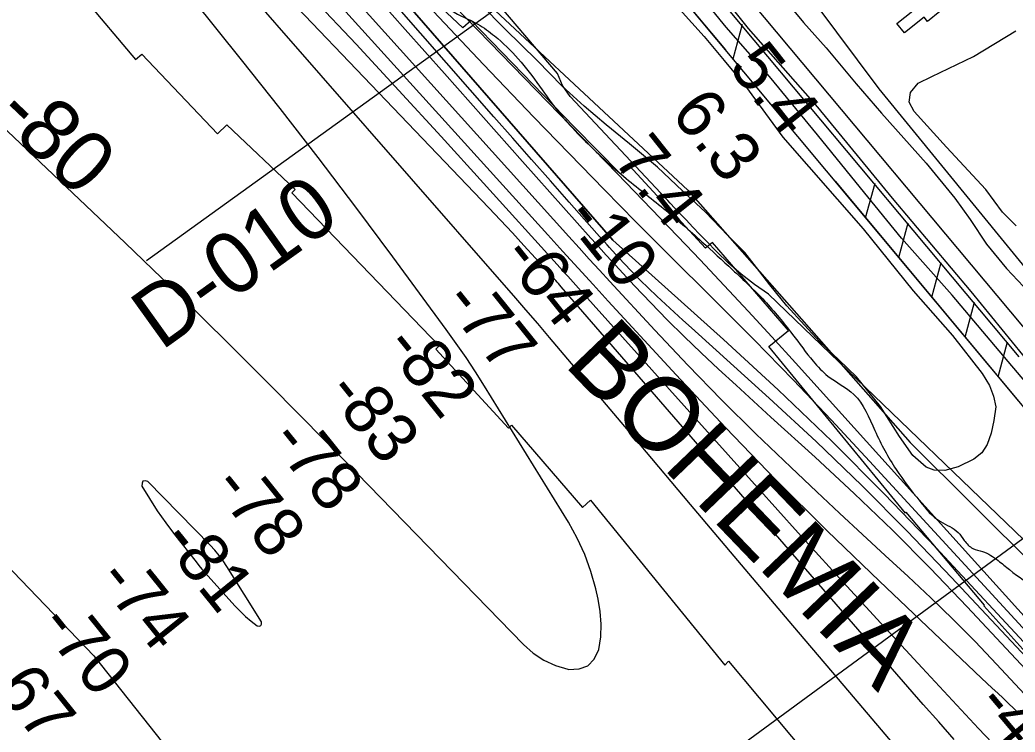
# Model space of a CAD drawing. Extents: x 3767014 to 3805179, y 361544 to 387384.
# Drawn here: x 3780033 to 3781380, y 383829 to 384792 of the extents above; entities that cross this region are included whole.
import ezdxf

# ---------------------------------------------------------------- set-up
doc = ezdxf.new("R2010")
doc.units = 0
for name, color, linetype in [('V-BLDG-OTLN', 7, 'Continuous'), ('V-FLOD-BASE', 7, 'Continuous'), ('V-LEVE-TOET', 7, 'Continuous'), ('V-RIVR-EDGE', 7, 'Continuous'), ('V-RIVR-RANG', 7, 'Continuous'), ('V-RIVR-RANG-IDEN', 7, 'Continuous'), ('V-ROAD-CNTR', 7, 'Continuous'), ('V-RRAP-FSHR', 7, 'Continuous'), ('V-RRAP-RVMT', 7, 'Continuous'), ('V-RRAP-RVMT-IDEN', 7, 'Continuous'), ('V-SITE-VEGE', 7, 'Continuous'), ('V-SURV-LINE', 7, 'Continuous'), ('V-TOPO-DPTH', 7, 'Continuous'), ('V-TOPO-MAJR', 7, 'Continuous'), ('V-TOPO-MINR', 7, 'Continuous'), ('V-TOPO-MINR-IDEN', 7, 'Continuous'), ('V-TOPO-WATR', 7, 'Continuous')]:
    doc.layers.add(name, color=color, linetype=linetype)

msp = doc.modelspace()

# ---------------------------------------------------------------- linework, layer by layer
at = {"layer": 'V-BLDG-OTLN'}
msp.add_lwpolyline([(3781219.95, 384787.578), (3781263.577, 384822.179), (3781278.296, 384803.62), (3781261.359, 384790.187), (3781256.921, 384795.782), (3781230.235, 384774.614)], close=True, dxfattribs=at)
at = {"layer": 'V-FLOD-BASE'}
msp.add_lwpolyline([(3781448.853, 384268.854), (3781390.747, 384339.041), (3781320.867, 384424.912), (3781214.357, 384550.96), (3781113.352, 384674.309), (3781019.326, 384780.567), (3780942.518, 384876.67), (3780822.183, 385017.699), (3780721.893, 385136.938), (3780642.326, 385235.076), (3780604.548, 385279.417)], dxfattribs=at)
at = {"layer": 'V-LEVE-TOET'}
for points in [[(3781426.261, 384264.576), (3781370.931, 384329.983), (3781294.854, 384419.921), (3781226.412, 384496.889), (3781171.06, 384565.04), (3781112.944, 384636.597), (3781047.916, 384715.646), (3780989.147, 384782.4), (3780882.601, 384913.249), (3780777.492, 385035.193), (3780706.246, 385120.367), (3780636.362, 385206.922), (3780576.063, 385279.021)], [(3780777.705, 385192.197), (3780861.39, 385093.403), (3780907.071, 385034.779), (3780928.526, 385007.514), (3780947.908, 384982.289), (3780970.764, 384950.92), (3781003.315, 384906.597), (3781029.644, 384869.084), (3781060.792, 384828.863), (3781093.996, 384788.659), (3781124.415, 384754.605), (3781165.225, 384705.543), (3781199.112, 384666.029), (3781259.941, 384598.603), (3781298.685, 384550.896), (3781319.464, 384522.255), (3781341.65, 384488.826), (3781368.631, 384456.115), (3781391.435, 384431.603), (3781406.668, 384416.107)]]:
    msp.add_lwpolyline(points, dxfattribs=at)
at = {"layer": 'V-RIVR-EDGE'}
msp.add_spline([(3780209.94, 385273.935), (3780227.975, 385251.376), (3780261.329, 385208.339), (3780305.066, 385158.945), (3780387.618, 385080.97), (3780424.143, 385040.637), (3780454.795, 385002.128), (3780469.642, 384972.249), (3780472.746, 384947.372), (3780491.683, 384925.622), (3780530.021, 384887.094), (3780578.729, 384836.331), (3780616.633, 384805.039), (3780653.211, 384786.41), (3780675.78, 384770.528), (3780707.807, 384739.702), (3780764.594, 384664.956), (3780791.65, 384635.046), (3780850.296, 384580.642), (3780904.447, 384537.101), (3780956.335, 384492.209), (3780997.839, 384454.125), (3781041.142, 384411.967), (3781079.011, 384366.658), (3781106.956, 384330.416), (3781126.801, 384310.472), (3781162.008, 384285.516), (3781190.373, 384236.613), (3781219.181, 384184.091), (3781251.178, 384141.057), (3781279.144, 384113.406), (3781303.072, 384098.878), (3781311.184, 384088.006), (3781322.914, 384077.125), (3781336.016, 384073.023), (3781357.237, 384060.762), (3781372.58, 384048.516), (3781410.943, 384019.935), (3781466.896, 383973.677), (3781512.46, 383931.513), (3781551.254, 383894.34), (3781666.715, 383776.493), (3781728.037, 383707.162), (3781771.309, 383652.343), (3781825.388, 383579.412), (3781861.433, 383527.777), (3781899.318, 383488.797), (3781925.014, 383457.535), (3781965.111, 383399.107), (3781990.337, 383360.611), (3782030.904, 383308.965), (3782072.388, 383262.742), (3782116.589, 383217.869), (3782154.469, 383177.081), (3782195.492, 383127.242), (3782234.716, 383081.025), (3782268.972, 383037.533), (3782332.105, 382969.101), (3782383.96, 382911.096), (3782421.846, 382872.569), (3782502.571, 382786.911), (3782550.833, 382738.863), (3782580.126, 382699.453), (3782616.195, 382657.313), (3782640.103, 382634.646), (3782690.163, 382582.072), (3782731.194, 382535.398), (3782768.156, 382489.186)], degree=3, dxfattribs=at)
at = {"layer": 'V-RIVR-RANG'}
for p, q in [((3780885.949, 384957.638), (3780204.545, 384466.426)), ((3781526.027, 384189.399), (3780896.104, 383727.709))]:
    msp.add_line(p, q, dxfattribs=at)
at = {"layer": 'V-ROAD-CNTR'}
msp.add_lwpolyline([(3780762.579, 385278.907), (3781195.701, 384699.126), (3781755.28, 384014.74), (3782188.001, 383478.579), (3782539.826, 383050.781), (3782828.212, 382697.513), (3783095.714, 382382.173), (3783321.55, 382100.951)], dxfattribs=at)
at = {"layer": 'V-RRAP-FSHR'}
for p, q in [((3780998.414, 384739.381), (3781011.181, 384786.513)), ((3781177.808, 384524.397), (3781190.575, 384571.529)), ((3781222.656, 384470.651), (3781235.423, 384517.783)), ((3781267.504, 384416.905), (3781280.272, 384464.038)), ((3781312.353, 384363.16), (3781325.12, 384410.292)), ((3781357.201, 384309.414), (3781369.969, 384356.546))]:
    msp.add_line(p, q, dxfattribs=at)
for points in [[(3780239.88, 385274.351), (3780583.354, 384892.355), (3780937.152, 384562.034), (3781238.124, 384220.593), (3781409.445, 384049.874), (3781622.441, 383858.937), (3782445.67, 382882.18), (3782831.269, 382475.365), (3783284.713, 381935.418), (3783463.342, 381735.439), (3783720.98, 381518.794), (3784267.173, 380992.177), (3784655.347, 380632.214), (3785098.485, 380305.579)], [(3780555.603, 385279.673), (3780900.735, 384856.438), (3781421.272, 384232.632), (3781966.269, 383596.27), (3782393.862, 383052.975), (3782962.614, 382354.175), (3783134.351, 382141.672), (3783366.991, 381837.712), (3783432.311, 381764.017), (3783758.774, 381498.579), (3784321.004, 381049.4), (3784678.35, 380772.392), (3784762.572, 380738.622)], [(3780556.423, 385278.667), (3780900.735, 384856.438), (3780988.191, 384751.631)], [(3781136.525, 384573.87), (3781421.272, 384232.632), (3781555.876, 384075.463)]]:
    msp.add_lwpolyline(points, dxfattribs=at)
at = {"layer": 'V-RRAP-RVMT'}
for p, q in [((3780632.753, 384781.471), (3780542.338, 384867.093)), ((3780098.992, 384846.406), (3780189.681, 384738.894)), ((3780643.897, 384791.348), (3780632.753, 384781.471)), ((3780783.977, 384647.269), (3780643.897, 384791.348)), ((3780189.681, 384738.894), (3780198.261, 384746.018)), ((3780198.261, 384746.018), (3780300.736, 384638.206)), ((3780300.736, 384638.206), (3780313.364, 384650.261)), ((3780313.364, 384650.261), (3780406.106, 384562.641)), ((3780845.939, 384584.046), (3780783.977, 384647.269)), ((3780858.045, 384595.218), (3780845.939, 384584.046)), ((3780961.142, 384483.269), (3780858.045, 384595.218)), ((3780406.106, 384562.641), (3780401.322, 384558.176)), ((3780401.322, 384558.176), (3780600.793, 384351.377)), ((3780970.676, 384490.917), (3780961.142, 384483.269)), ((3781073.524, 384371.971), (3780970.676, 384490.917)), ((3781046.735, 384350.336), (3781073.524, 384371.971)), ((3780600.793, 384351.377), (3780596.411, 384346.962)), ((3780596.411, 384346.962), (3780694.424, 384239.745)), ((3781231.643, 384125.064), (3781046.735, 384350.336)), ((3780694.424, 384239.745), (3780698.861, 384243.785)), ((3780698.861, 384243.785), (3780794.816, 384132.653)), ((3780794.816, 384132.653), (3780805.591, 384142.378)), ((3780805.591, 384142.378), (3780987.364, 383919.442)), ((3781232.89, 384126.248), (3781231.643, 384125.064)), ((3781338.924, 384000.277), (3781232.89, 384126.248)), ((3781337.83, 383999.319), (3781338.924, 384000.277)), ((3781412.126, 383916.825), (3781337.83, 383999.319)), ((3780987.364, 383919.442), (3780992.435, 383924.652)), ((3780992.435, 383924.652), (3781098.55, 383797.734))]:
    msp.add_line(p, q, dxfattribs=at)
at = {"layer": 'V-SITE-VEGE'}
for p, q in [((3780689.84, 384779.507), (3780656.678, 384813.542)), ((3780926.169, 384806.618), (3780959.348, 384769.842)), ((3780733.341, 384737.322), (3780689.84, 384779.507)), ((3781323.962, 384742.643), (3781381.185, 384777.278)), ((3780959.348, 384769.842), (3780986.329, 384737.131)), ((3780767.193, 384702.606), (3780733.341, 384737.322)), ((3780986.329, 384737.131), (3781015.379, 384702.381)), ((3781267.365, 384715.539), (3781323.962, 384742.643)), ((3781248.958, 384706.508), (3781267.365, 384715.539)), ((3780796.874, 384675.401), (3780767.193, 384702.606)), ((3781015.379, 384702.381), (3781065.934, 384633.509)), ((3781238.786, 384694.115), (3781248.958, 384706.508)), ((3781236.832, 384681.1), (3781238.786, 384694.115)), ((3780826.54, 384650.253), (3780796.874, 384675.401)), ((3781243.766, 384668.151), (3781236.832, 384681.1)), ((3781287.233, 384619.885), (3781243.766, 384668.151)), ((3780858.267, 384624.434), (3780826.54, 384650.253)), ((3781065.934, 384633.509), (3781174.489, 384509.531)), ((3780896.206, 384593.177), (3780858.267, 384624.434)), ((3781340.344, 384562.799), (3781287.233, 384619.885)), ((3780930.035, 384561.204), (3780896.206, 384593.177)), ((3780961.103, 384531.952), (3780930.035, 384561.204)), ((3781363.152, 384532.176), (3781340.344, 384562.799)), ((3780991.5, 384500.639), (3780961.103, 384531.952)), ((3781381.761, 384513.838), (3781363.152, 384532.176)), ((3781174.489, 384509.531), (3781242.294, 384425.702)), ((3781014.294, 384477.496), (3780991.5, 384500.639)), ((3781030.215, 384457.047), (3781014.294, 384477.496)), ((3781048.211, 384433.87), (3781030.215, 384457.047)), ((3781071.046, 384405.243), (3781048.211, 384433.87)), ((3781242.294, 384425.702), (3781295.532, 384365.077)), ((3781095.233, 384379.368), (3781071.046, 384405.243)), ((3781115.969, 384356.898), (3781095.233, 384379.368)), ((3781295.532, 384365.077), (3781335.672, 384313.953)), ((3781141.516, 384332.404), (3781115.969, 384356.898)), ((3781165.68, 384309.273), (3781141.516, 384332.404)), ((3781198.2, 384269.065), (3781165.68, 384309.273)), ((3781335.672, 384313.953), (3781345.392, 384297.573)), ((3781345.392, 384297.573), (3781350.985, 384283.217)), ((3781350.985, 384283.217), (3781353.832, 384268.84)), ((3781223.864, 384228.801), (3781198.2, 384269.065)), ((3781353.832, 384268.84), (3781351.227, 384250.309)), ((3781351.227, 384250.309), (3781347.925, 384233.145)), ((3781241.88, 384202.882), (3781223.864, 384228.801)), ((3781347.925, 384233.145), (3781342.552, 384218.023)), ((3781342.552, 384218.023), (3781335.097, 384206.312)), ((3781259.821, 384187.245), (3781241.88, 384202.882)), ((3781324.187, 384198.006), (3781303.013, 384187.565)), ((3781335.097, 384206.312), (3781324.187, 384198.006)), ((3781270.82, 384183.213), (3781259.821, 384187.245)), ((3781303.013, 384187.565), (3781285.224, 384182.633)), ((3781285.224, 384182.633), (3781270.82, 384183.213))]:
    msp.add_line(p, q, dxfattribs=at)
at = {"layer": 'V-SURV-LINE'}
for points in [[(3781385.652, 384336.487), (3780596.806, 385279.309)], [(3780635.472, 385279.846), (3781408.661, 384355.738)]]:
    msp.add_lwpolyline(points, dxfattribs=at)
at = {"layer": 'V-TOPO-DPTH'}
for points in [[(3780154.772, 385273.169), (3780252.641, 385162.763), (3780273.381, 385139.307), (3780294.082, 385115.816), (3780314.723, 385092.274), (3780335.325, 385068.697), (3780835.93, 384494.35), (3780985.627, 384359.838), (3781059.55, 384291.638), (3781132.239, 384222.181), (3781203.08, 384150.839), (3781272.688, 384078.241), (3781409.609, 383931.63)], [(3780154.772, 385273.169), (3780252.641, 385162.763), (3780273.381, 385139.307), (3780294.082, 385115.816), (3780314.723, 385092.274), (3780335.325, 385068.697), (3780835.93, 384494.35), (3780985.627, 384359.838), (3781059.55, 384291.638), (3781132.239, 384222.181), (3781203.08, 384150.839), (3781272.688, 384078.241), (3781409.609, 383931.63)], [(3781479.71, 383888.54), (3781083.096, 384328.303), (3781051.137, 384363.435), (3781018.979, 384398.381), (3780986.522, 384433.05), (3780953.865, 384467.534), (3780934.542, 384487.763), (3780911.37, 384511.967), (3780888.161, 384536.136), (3780864.896, 384560.251), (3780841.594, 384584.33), (3780465.136, 384972.461), (3780439.803, 384998.875), (3780414.671, 385025.477), (3780389.84, 385052.361), (3780365.21, 385079.431), (3780322.224, 385127.215), (3780319.242, 385130.539), (3780316.266, 385133.867), (3780313.298, 385137.204), (3780310.336, 385140.546), (3780192.615, 385273.694)], [(3780381.76, 384936.797), (3780776.313, 384499.196), (3780790.103, 384483.958), (3780803.931, 384468.755), (3780817.816, 384453.603), (3780831.738, 384438.486), (3780892.607, 384372.636), (3780937.473, 384325.097), (3780982.981, 384278.193), (3781029.452, 384232.243), (3781076.564, 384186.928), (3781111.924, 384153.616), (3781142.631, 384124.822), (3781173.427, 384096.125), (3781204.357, 384067.571), (3781235.376, 384039.114), (3781266.11, 384010.372), (3781296.373, 383981.155), (3781325.933, 383951.226), (3781355.023, 383920.822), (3781405.596, 383866.688)], [(3780381.76, 384936.797), (3780776.313, 384499.196), (3780790.103, 384483.958), (3780803.931, 384468.755), (3780817.816, 384453.603), (3780831.738, 384438.486), (3780892.607, 384372.636), (3780937.473, 384325.097), (3780982.981, 384278.193), (3781029.452, 384232.243), (3781076.564, 384186.928), (3781111.924, 384153.616), (3781142.631, 384124.822), (3781173.427, 384096.125), (3781204.357, 384067.571), (3781235.376, 384039.114), (3781266.11, 384010.372), (3781296.373, 383981.155), (3781325.933, 383951.226), (3781355.023, 383920.822), (3781405.596, 383866.688)], [(3781385.428, 383853.442), (3781378.396, 383860.581), (3781371.205, 383867.56), (3781363.907, 383874.432), (3781356.545, 383881.239), (3781349.203, 383888.068), (3781341.891, 383894.929), (3781334.599, 383901.812), (3781196.436, 384032.792), (3781125.989, 384100.969), (3781056.501, 384170.09), (3780988.451, 384240.628), (3780921.361, 384312.11), (3780829.629, 384411.888), (3780809.15, 384434.213), (3780788.705, 384456.57), (3780768.31, 384478.972), (3780747.949, 384501.406), (3780448.24, 384832.369)], [(3781385.428, 383853.442), (3781378.396, 383860.581), (3781371.205, 383867.56), (3781363.907, 383874.432), (3781356.545, 383881.239), (3781349.203, 383888.068), (3781341.891, 383894.929), (3781334.599, 383901.812), (3781196.436, 384032.792), (3781125.989, 384100.969), (3781056.501, 384170.09), (3780988.451, 384240.628), (3780921.361, 384312.11), (3780829.629, 384411.888), (3780809.15, 384434.213), (3780788.705, 384456.57), (3780768.31, 384478.972), (3780747.949, 384501.406), (3780448.24, 384832.369)], [(3781407.601, 383899.208), (3781315.065, 383998.261), (3781265.115, 384050.405), (3781214.321, 384101.692), (3781162.259, 384151.691), (3781109.353, 384200.833), (3781049.798, 384254.779), (3781026.089, 384276.362), (3781002.451, 384298.023), (3780978.921, 384319.8), (3780955.462, 384341.654), (3780932.303, 384363.812), (3780909.472, 384386.296), (3780887.134, 384409.268), (3780865.123, 384432.567), (3780833.834, 384466.416), (3780826.878, 384473.98), (3780819.95, 384481.57), (3780813.061, 384489.195), (3780806.2, 384496.846), (3780713.73, 384600.502), (3780660.703, 384660.043), (3780607.744, 384719.644), (3780554.884, 384779.333), (3780502.091, 384839.08)], [(3781407.601, 383899.208), (3781315.065, 383998.261), (3781265.115, 384050.405), (3781214.321, 384101.692), (3781162.259, 384151.691), (3781109.353, 384200.833), (3781049.798, 384254.779), (3781026.089, 384276.362), (3781002.451, 384298.023), (3780978.921, 384319.8), (3780955.462, 384341.654), (3780932.303, 384363.812), (3780909.472, 384386.296), (3780887.134, 384409.268), (3780865.123, 384432.567), (3780833.834, 384466.416), (3780826.878, 384473.98), (3780819.95, 384481.57), (3780813.061, 384489.195), (3780806.2, 384496.846), (3780713.73, 384600.502), (3780660.703, 384660.043), (3780607.744, 384719.644), (3780554.884, 384779.333), (3780502.091, 384839.08)]]:
    msp.add_lwpolyline(points, dxfattribs=at)
at = {"layer": 'V-TOPO-MAJR'}
msp.add_lwpolyline([(3781348.974, 383814.058), (3781330.825, 383833.695), (3781254.549, 383915.504), (3781198.349, 383976.125), (3781142.378, 384036.957), (3781086.754, 384098.105), (3781031.359, 384159.464), (3780789.144, 384429.292), (3780781.925, 384437.325), (3780774.7, 384445.352), (3780767.467, 384453.372), (3780760.228, 384461.387), (3780660.71, 384571.45), (3780603.519, 384634.318), (3780546.076, 384696.953), (3780488.255, 384759.24), (3780430.182, 384821.294), (3780241.936, 385021.231), (3780228.068, 385036.046), (3780214.258, 385050.914), (3780200.535, 385065.862), (3780186.87, 385080.864), (3780058.8, 385222.288), (3780014.854, 385271.225)], dxfattribs=at)
at = {"layer": 'V-TOPO-MINR'}
for points in [[(3781487.269, 383997.4), (3781046.284, 384421.31), (3781027.544, 384434.28), (3781009.467, 384448.061), (3780992.385, 384463.056), (3780975.965, 384478.861), (3780963.011, 384492.224), (3780953.588, 384501.978), (3780944.188, 384511.754), (3780934.822, 384521.563), (3780925.478, 384531.394), (3780913.144, 384544.417), (3780909.988, 384547.756), (3780906.836, 384551.098), (3780903.69, 384554.446), (3780900.548, 384557.798), (3780778.061, 384688.702), (3780767.831, 384703.693), (3780760.913, 384719.572), (3780288.032, 385275.02)], [(3780437.185, 384606.057), (3780385.562, 384672.452), (3780333.385, 384738.421), (3780170.58, 384941.641), (3780152.685, 384963.952), (3780134.773, 384986.249), (3780116.835, 385008.525), (3780098.88, 385030.787), (3779905.953, 385269.712)], [(3781409.609, 383931.63), (3781272.688, 384078.241), (3781203.08, 384150.839), (3781132.239, 384222.181), (3781059.55, 384291.638), (3780985.627, 384359.838), (3780835.93, 384494.35), (3780335.325, 385068.697), (3780314.723, 385092.274), (3780294.082, 385115.816), (3780273.381, 385139.307), (3780252.641, 385162.763), (3780154.772, 385273.169)], [(3781411.081, 383947.524), (3781183.287, 384195.352), (3781131.836, 384250.553), (3781079.88, 384305.267), (3781027.168, 384359.253), (3780973.951, 384412.753), (3780909.728, 384476.426), (3780888.302, 384497.782), (3780866.954, 384519.216), (3780845.722, 384540.764), (3780824.568, 384562.39), (3780729.037, 384660.575), (3780660.675, 384731.814), (3780592.978, 384803.671), (3780526.279, 384876.456), (3780460.246, 384949.86), (3780320.563, 385107.304), (3780312.82, 385116.035), (3780305.079, 385124.768), (3780297.341, 385133.503), (3780289.605, 385142.24), (3780173.493, 385273.429)], [(3781297.779, 383818.873), (3781276.755, 383842.502), (3781255.804, 383866.196), (3781234.964, 383889.987), (3781214.197, 383913.843), (3780766.005, 384431.126), (3780764.139, 384433.267), (3780762.265, 384435.401), (3780760.38, 384437.525), (3780758.486, 384439.642), (3780731.175, 384469.998), (3780715.542, 384487.215), (3780699.807, 384504.337), (3780683.916, 384521.315), (3780667.923, 384538.198), (3780239.933, 384985.891), (3780216.945, 385010.15), (3780194.099, 385034.542), (3780171.468, 385059.134), (3780148.98, 385083.858), (3780108.709, 385128.525), (3780066.397, 385175.86), (3780024.357, 385223.434)], [(3781408.604, 383915.472), (3781294.188, 384037.943), (3781234.256, 384100.469), (3781173.289, 384161.941), (3781110.767, 384221.831), (3781047.21, 384280.667), (3780942.019, 384375.57), (3780930.305, 384386.192), (3780918.628, 384396.853), (3780907.004, 384407.572), (3780895.417, 384418.331), (3780883.981, 384429.243), (3780872.71, 384440.319), (3780861.687, 384451.643), (3780850.831, 384463.131), (3780834.882, 384480.387), (3780831.406, 384484.169), (3780827.946, 384487.965), (3780824.509, 384491.782), (3780821.087, 384495.613), (3780776.776, 384545.51), (3780751.237, 384574.324), (3780725.735, 384603.17), (3780700.289, 384632.066), (3780674.88, 384660.994), (3780315.925, 385070.461)], [(3781405.596, 383866.688), (3781355.023, 383920.822), (3781325.933, 383951.226), (3781296.373, 383981.155), (3781266.11, 384010.372), (3781235.376, 384039.114), (3781204.357, 384067.571), (3781173.427, 384096.125), (3781142.631, 384124.822), (3781111.924, 384153.616), (3781076.564, 384186.928), (3781029.452, 384232.243), (3780982.981, 384278.193), (3780937.473, 384325.097), (3780892.607, 384372.636), (3780831.738, 384438.486), (3780817.816, 384453.603), (3780803.931, 384468.755), (3780790.103, 384483.958), (3780776.313, 384499.196), (3780381.76, 384936.797)], [(3781254.815, 383766.384), (3781148.717, 383891.287), (3781079.36, 383973.017), (3781010.054, 384054.79), (3780940.826, 384136.629), (3780871.649, 384218.512), (3780750.022, 384362.619), (3780734.063, 384381.427), (3780718.039, 384400.179), (3780701.918, 384418.847), (3780685.731, 384437.46), (3780318.822, 384857.124)], [(3781385.428, 383853.442), (3781378.396, 383860.581), (3781371.205, 383867.56), (3781363.907, 383874.432), (3781356.545, 383881.239), (3781349.203, 383888.068), (3781341.891, 383894.929), (3781334.599, 383901.812), (3781196.436, 384032.792), (3781125.989, 384100.969), (3781056.501, 384170.09), (3780988.451, 384240.628), (3780921.361, 384312.11), (3780829.629, 384411.888), (3780809.15, 384434.213), (3780788.705, 384456.57), (3780768.31, 384478.972), (3780747.949, 384501.406), (3780448.24, 384832.369)], [(3781407.601, 383899.208), (3781315.065, 383998.261), (3781265.115, 384050.405), (3781214.321, 384101.692), (3781162.259, 384151.691), (3781109.353, 384200.833), (3781049.798, 384254.779), (3781026.089, 384276.362), (3781002.451, 384298.023), (3780978.921, 384319.8), (3780955.462, 384341.654), (3780932.303, 384363.812), (3780909.472, 384386.296), (3780887.134, 384409.268), (3780865.123, 384432.567), (3780833.834, 384466.416), (3780826.878, 384473.98), (3780819.95, 384481.57), (3780813.061, 384489.195), (3780806.2, 384496.846), (3780713.73, 384600.502), (3780660.703, 384660.043), (3780607.744, 384719.644), (3780554.884, 384779.333), (3780502.091, 384839.08)], [(3779892.06, 384759.572), (3780175.846, 384490.415), (3780225.449, 384442.907), (3780274.739, 384395.08), (3780323.56, 384346.773), (3780372.067, 384298.147), (3780447.844, 384221.439), (3780458.216, 384210.915), (3780468.57, 384200.374), (3780478.899, 384189.807), (3780489.211, 384179.224), (3780714.776, 383947.156), (3780728.085, 383935.7), (3780742.378, 383926.01), (3780758.145, 383918.97), (3780774.895, 383913.697), (3780775.767, 383913.505), (3780789.996, 383914.171), (3780801.979, 383918.286), (3780810.594, 383927.577), (3780816.964, 383940.317), (3780819.309, 383957.463), (3780820.18, 383974.589), (3780818.841, 383991.684), (3780816.028, 384008.759), (3780812.811, 384022.614), (3780806.12, 384046.139), (3780797.966, 384069.062), (3780787.617, 384091.081), (3780775.805, 384112.498), (3780662.232, 384296.51), (3780649.809, 384316.102), (3780637.075, 384335.484), (3780623.874, 384354.551), (3780610.362, 384373.409), (3780538.213, 384471.565), (3780487.976, 384539.024), (3780437.185, 384606.057)], [(3779618.6, 384467.406), (3780133.22, 383932.03), (3780646.143, 383284.954), (3780668.255, 383256.877), (3780690.248, 383228.708), (3780712.062, 383200.401), (3780733.757, 383172.001), (3781250.505, 382235.969)], [(3780219.341, 384127.972), (3780230.696, 384111.879), (3780242.541, 384096.115), (3780271.74, 384059.019), (3780275.688, 384054.108), (3780279.702, 384049.253), (3780283.815, 384044.48), (3780287.993, 384039.764), (3780324.186, 383999.748), (3780331.279, 383992.378), (3780338.653, 383985.32), (3780346.449, 383978.732), (3780354.526, 383972.457), (3780357.494, 383972.137), (3780359.583, 383972.76), (3780360.355, 383974.8), (3780360.248, 383977.782), (3780313.381, 384052.894), (3780308.297, 384060.48), (3780302.902, 384067.822), (3780297.042, 384074.798), (3780290.872, 384081.529), (3780206.683, 384167.574), (3780202.783, 384168.539), (3780199.955, 384168.081), (3780198.736, 384165.489), (3780198.589, 384161.474), (3780208.721, 384144.558), (3780219.341, 384127.972)]]:
    msp.add_lwpolyline(points, dxfattribs=at)
at = {"layer": 'V-TOPO-WATR'}
msp.add_lwpolyline([(3781479.71, 383888.54), (3781083.096, 384328.303), (3781051.137, 384363.435), (3781018.979, 384398.381), (3780986.522, 384433.05), (3780953.865, 384467.534), (3780934.542, 384487.763), (3780911.37, 384511.967), (3780888.161, 384536.136), (3780864.896, 384560.251), (3780841.594, 384584.33), (3780465.136, 384972.461), (3780439.803, 384998.875), (3780414.671, 385025.477), (3780389.84, 385052.361), (3780365.21, 385079.431), (3780322.224, 385127.215), (3780319.242, 385130.539), (3780316.266, 385133.867), (3780313.298, 385137.204), (3780310.336, 385140.546), (3780192.615, 385273.694)], dxfattribs=at)

# ---------------------------------------------------------------- texts
at = {"layer": 'V-RIVR-RANG'}
for s, rotation, p in [('5.4', 308.528326, (3780990.717, 384727.782)), ('6.3', 308.528326, (3780912.639, 384665.302)), ('7.4', 308.528326, (3780834.561, 384602.821)), ('-10', 308.809472, (3780768.822, 384524.329)), ('-64', 308.809472, (3780682.808, 384471.714)), ('-77', 308.809472, (3780604.061, 384410.065)), ('-82', 308.809472, (3780524.172, 384349.837)), ('-83', 308.809472, (3780445.764, 384287.767)), ('-78', 308.809472, (3780369.67, 384222.821)), ('-78', 308.809472, (3780291.592, 384160.34)), ('-81', 308.809472, (3780222.274, 384086.966)), ('-74', 308.809472, (3780135.931, 384034.762)), ('-70', 308.809472, (3780057.191, 383973.104)), ('-67', 308.809472, (3779979.767, 383909.811)), ('-43', 310.031028, (3781324.908, 383865.271))]:
    msp.add_text(s, height=67, rotation=rotation, dxfattribs=at).set_placement(p)
at = {"layer": 'V-RIVR-RANG-IDEN'}
msp.add_text('D-010', height=83, rotation=35.645326, dxfattribs=at).set_placement((3780224.641, 384343.883))
at = {"layer": 'V-RRAP-RVMT-IDEN'}
msp.add_text('BOHEMIA', height=100, rotation=313.818267, dxfattribs=at).set_placement((3780767.979, 384326.385))
at = {"layer": 'V-TOPO-MINR-IDEN'}
msp.add_text('-80', height=83, rotation=316.515554, dxfattribs=at).set_placement((3779996.89, 384660.181))

doc.saveas('drawing.dxf')
